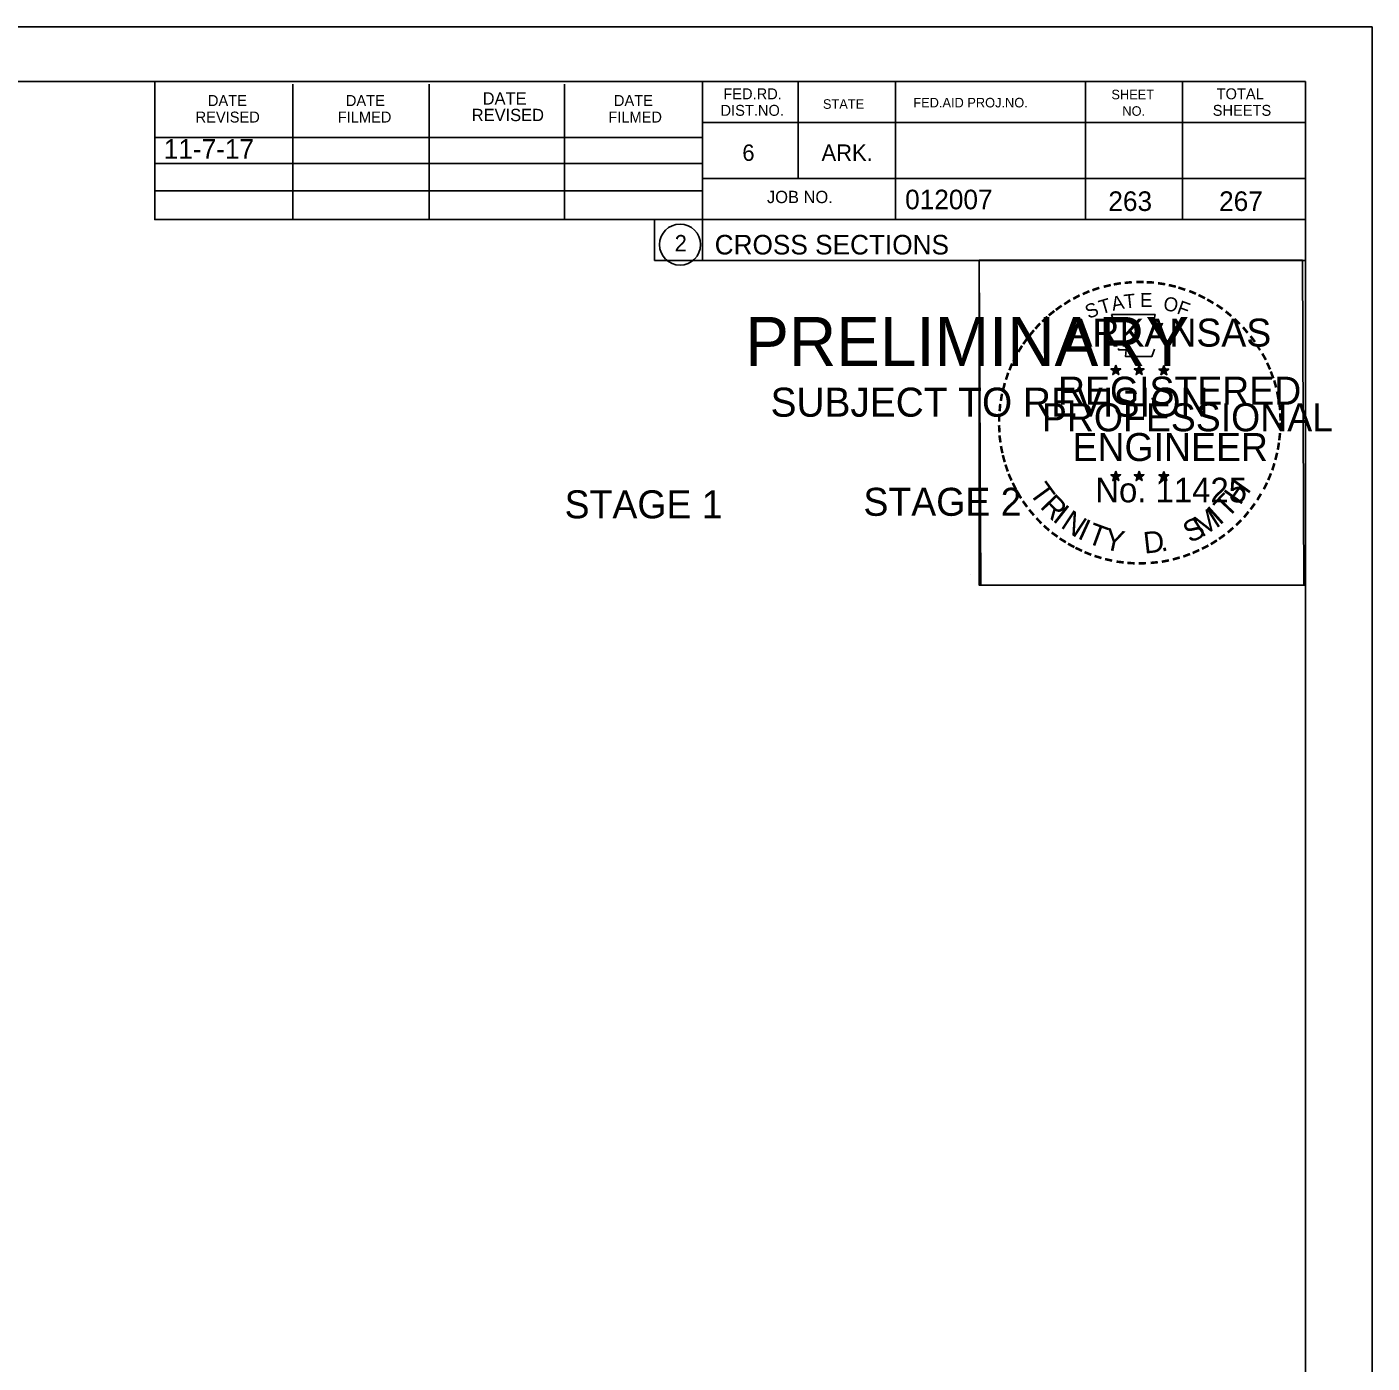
# Model space of a CAD drawing. Extents: x 1374311 to 1383814, y 384102 to 406278.
# Drawn here: x 1382787.6 to 1382883.8, y 387157.1 to 387252.6 of the extents above; entities that cross this region are included whole.
import ezdxf

# ---------------------------------------------------------------- set-up
doc = ezdxf.new("R2010")
doc.units = 0
for name, color, linetype in [('R_Border', 7, 'Continuous'), ('R_Border PE', 7, 'Continuous'), ('R_Border Prem', 7, 'Continuous'), ('R_Fin Surface', 7, 'Continuous'), ('R_No Plot', 7, 'Continuous'), ('R_Water', 7, 'Continuous')]:
    doc.layers.add(name, color=color, linetype=linetype)

msp = doc.modelspace()

# ---------------------------------------------------------------- linework, layer by layer
at = {"layer": 'R_Border'}
for p, q in [((1382562.861, 387248.715), (1382879.041, 387248.715)), ((1382796.781, 387238.835), (1382796.781, 387248.715)), ((1382835.941, 387248.715), (1382835.941, 387235.915)), ((1382842.781, 387248.715), (1382842.781, 387241.775)), ((1382849.721, 387248.715), (1382849.721, 387238.835)), ((1382863.301, 387248.715), (1382863.301, 387238.835)), ((1382870.241, 387248.715), (1382870.241, 387238.835)), ((1382879.041, 387043.255), (1382879.041, 387248.715)), ((1382806.641, 387238.835), (1382806.641, 387248.515)), ((1382816.401, 387238.835), (1382816.401, 387248.515)), ((1382826.081, 387238.835), (1382826.081, 387248.515)), ((1382879.041, 387245.775), (1382835.941, 387245.775)), ((1382879.041, 387245.795), (1382879.041, 387245.795)), ((1382796.781, 387244.695), (1382835.941, 387244.695)), ((1382796.781, 387242.835), (1382835.941, 387242.835)), ((1382879.041, 387241.775), (1382835.941, 387241.775)), ((1382838.901, 387241.775), (1382879.041, 387241.775)), ((1382796.781, 387238.835), (1382796.781, 387240.895)), ((1382796.781, 387240.895), (1382835.941, 387240.895)), ((1382879.041, 387238.835), (1382796.781, 387238.835)), ((1382835.941, 387235.915), (1382879.041, 387235.915))]:
    msp.add_line(p, q, dxfattribs=at)
msp.add_circle((1382834.327, 387237.05), 1.467, dxfattribs=at)
at = {"layer": 'R_Border PE'}
for p, q in [((1382865.126, 387228.17), (1382865.475, 387228.059)), ((1382865.126, 387228.17), (1382865.379, 387228.125)), ((1382865.126, 387228.17), (1382865.363, 387228.048)), ((1382865.259, 387227.762), (1382865.475, 387228.059)), ((1382865.259, 387227.762), (1382865.385, 387228.006)), ((1382865.259, 387227.762), (1382865.473, 387227.979)), ((1382865.475, 387228.424), (1382865.434, 387228.172)), ((1382865.688, 387227.762), (1382865.473, 387227.976)), ((1382865.475, 387228.059), (1382865.475, 387228.424)), ((1382865.475, 387228.424), (1382865.524, 387228.174)), ((1382865.822, 387228.17), (1382865.475, 387228.059)), ((1382865.688, 387227.762), (1382865.475, 387228.059)), ((1382865.822, 387228.17), (1382865.536, 387228.121)), ((1382865.688, 387227.762), (1382865.551, 387228.053)), ((1382865.822, 387228.17), (1382865.618, 387228.068)), ((1382866.796, 387228.17), (1382867.145, 387228.059)), ((1382866.796, 387228.17), (1382867.049, 387228.125)), ((1382866.796, 387228.17), (1382867.033, 387228.048)), ((1382866.929, 387227.762), (1382867.145, 387228.059)), ((1382866.929, 387227.762), (1382867.055, 387228.006)), ((1382866.929, 387227.762), (1382867.143, 387227.979)), ((1382867.145, 387228.424), (1382867.104, 387228.172)), ((1382867.358, 387227.762), (1382867.143, 387227.976)), ((1382867.145, 387228.059), (1382867.145, 387228.424)), ((1382867.145, 387228.424), (1382867.194, 387228.174)), ((1382867.492, 387228.17), (1382867.145, 387228.059)), ((1382867.358, 387227.762), (1382867.145, 387228.059)), ((1382867.492, 387228.17), (1382867.206, 387228.121)), ((1382867.358, 387227.762), (1382867.221, 387228.053)), ((1382867.492, 387228.17), (1382867.288, 387228.068)), ((1382868.56, 387228.158), (1382868.909, 387228.047)), ((1382868.56, 387228.158), (1382868.813, 387228.113)), ((1382868.56, 387228.158), (1382868.797, 387228.036)), ((1382868.693, 387227.75), (1382868.909, 387228.047)), ((1382868.693, 387227.75), (1382868.819, 387227.994)), ((1382868.693, 387227.75), (1382868.907, 387227.967)), ((1382868.909, 387228.412), (1382868.868, 387228.16)), ((1382869.122, 387227.75), (1382868.907, 387227.964)), ((1382868.909, 387228.047), (1382868.909, 387228.412)), ((1382868.909, 387228.412), (1382868.958, 387228.162)), ((1382869.256, 387228.158), (1382868.909, 387228.047)), ((1382869.122, 387227.75), (1382868.909, 387228.047)), ((1382869.256, 387228.158), (1382868.97, 387228.109)), ((1382869.122, 387227.75), (1382868.985, 387228.041)), ((1382869.256, 387228.158), (1382869.052, 387228.056)), ((1382865.471, 387220.851), (1382865.43, 387220.599)), ((1382865.471, 387220.486), (1382865.471, 387220.851)), ((1382865.471, 387220.851), (1382865.52, 387220.601)), ((1382867.14, 387220.851), (1382867.099, 387220.599)), ((1382867.14, 387220.486), (1382867.14, 387220.851)), ((1382867.14, 387220.851), (1382867.189, 387220.601)), ((1382868.907, 387220.841), (1382868.866, 387220.589)), ((1382868.907, 387220.476), (1382868.907, 387220.841)), ((1382868.907, 387220.841), (1382868.956, 387220.591)), ((1382865.122, 387220.597), (1382865.471, 387220.486)), ((1382865.122, 387220.597), (1382865.375, 387220.552)), ((1382865.122, 387220.597), (1382865.359, 387220.475)), ((1382865.255, 387220.189), (1382865.471, 387220.486)), ((1382865.255, 387220.189), (1382865.381, 387220.433)), ((1382865.255, 387220.189), (1382865.469, 387220.406)), ((1382865.684, 387220.189), (1382865.469, 387220.403)), ((1382865.818, 387220.597), (1382865.471, 387220.486)), ((1382865.684, 387220.189), (1382865.471, 387220.486)), ((1382865.818, 387220.597), (1382865.532, 387220.548)), ((1382865.684, 387220.189), (1382865.547, 387220.48)), ((1382865.818, 387220.597), (1382865.614, 387220.495)), ((1382866.791, 387220.597), (1382867.14, 387220.486)), ((1382866.791, 387220.597), (1382867.044, 387220.552)), ((1382866.791, 387220.597), (1382867.028, 387220.475)), ((1382866.924, 387220.189), (1382867.14, 387220.486)), ((1382866.924, 387220.189), (1382867.05, 387220.433)), ((1382866.924, 387220.189), (1382867.138, 387220.406)), ((1382867.353, 387220.189), (1382867.138, 387220.403)), ((1382867.487, 387220.597), (1382867.14, 387220.486)), ((1382867.353, 387220.189), (1382867.14, 387220.486)), ((1382867.487, 387220.597), (1382867.201, 387220.548)), ((1382867.353, 387220.189), (1382867.216, 387220.48)), ((1382867.487, 387220.597), (1382867.283, 387220.495)), ((1382868.558, 387220.587), (1382868.907, 387220.476)), ((1382868.558, 387220.587), (1382868.811, 387220.542)), ((1382868.558, 387220.587), (1382868.795, 387220.465)), ((1382868.691, 387220.179), (1382868.907, 387220.476)), ((1382868.691, 387220.179), (1382868.817, 387220.423)), ((1382868.691, 387220.179), (1382868.905, 387220.396)), ((1382869.12, 387220.179), (1382868.905, 387220.393)), ((1382869.254, 387220.587), (1382868.907, 387220.476)), ((1382869.12, 387220.179), (1382868.907, 387220.476)), ((1382869.254, 387220.587), (1382868.968, 387220.538)), ((1382869.12, 387220.179), (1382868.983, 387220.47)), ((1382869.254, 387220.587), (1382869.05, 387220.485))]:
    msp.add_line(p, q, dxfattribs=at)
for points in [[(1382865.167, 387232.048), (1382865.436, 387231.221)], [(1382868.678, 387231.126), (1382868.82, 387231.41), (1382868.135, 387231.386), (1382868.283, 387232.048), (1382865.167, 387232.048)], [(1382865.659, 387229.625), (1382865.659, 387229.538), (1382866.222, 387229.519), (1382866.168, 387229.046), (1382868.038, 387229.046), (1382868.239, 387229.582)], [(1382865.475, 387228.424), (1382865.688, 387227.762), (1382865.126, 387228.17), (1382865.822, 387228.17), (1382865.259, 387227.762), (1382865.475, 387228.424)], [(1382867.145, 387228.424), (1382867.358, 387227.762), (1382866.796, 387228.17), (1382867.492, 387228.17), (1382866.929, 387227.762), (1382867.145, 387228.424)], [(1382868.909, 387228.412), (1382869.122, 387227.75), (1382868.56, 387228.158), (1382869.256, 387228.158), (1382868.693, 387227.75), (1382868.909, 387228.412)], [(1382865.471, 387220.851), (1382865.684, 387220.189), (1382865.122, 387220.597), (1382865.818, 387220.597), (1382865.255, 387220.189), (1382865.471, 387220.851)], [(1382867.14, 387220.851), (1382867.353, 387220.189), (1382866.791, 387220.597), (1382867.487, 387220.597), (1382866.924, 387220.189), (1382867.14, 387220.851)], [(1382868.907, 387220.841), (1382869.12, 387220.179), (1382868.558, 387220.587), (1382869.254, 387220.587), (1382868.691, 387220.179), (1382868.907, 387220.841)]]:
    msp.add_lwpolyline(points, dxfattribs=at)
for centre, radius in [((1382865.474, 387228.058), 0.172), ((1382865.474, 387228.058), 0.145), ((1382865.474, 387228.058), 0.116), ((1382865.474, 387228.058), 0.0991), ((1382865.474, 387228.058), 0.0747), ((1382865.474, 387228.058), 0.0495), ((1382865.474, 387228.058), 0.0296), ((1382867.144, 387228.058), 0.172), ((1382867.144, 387228.058), 0.145), ((1382867.144, 387228.058), 0.116), ((1382867.144, 387228.058), 0.0991), ((1382867.144, 387228.058), 0.0747), ((1382867.144, 387228.058), 0.0495), ((1382867.144, 387228.058), 0.0296), ((1382868.908, 387228.046), 0.172), ((1382868.908, 387228.046), 0.145), ((1382868.908, 387228.046), 0.116), ((1382868.908, 387228.046), 0.0991), ((1382868.908, 387228.046), 0.0747), ((1382868.908, 387228.046), 0.0495), ((1382868.908, 387228.046), 0.0296), ((1382865.47, 387220.485), 0.172), ((1382865.47, 387220.485), 0.145), ((1382865.47, 387220.485), 0.116), ((1382865.47, 387220.485), 0.0991), ((1382865.47, 387220.485), 0.0747), ((1382865.47, 387220.485), 0.0495), ((1382865.47, 387220.485), 0.0296), ((1382867.139, 387220.485), 0.172), ((1382867.139, 387220.485), 0.145), ((1382867.139, 387220.485), 0.116), ((1382867.139, 387220.485), 0.0991), ((1382867.139, 387220.485), 0.0747), ((1382867.139, 387220.485), 0.0495), ((1382867.139, 387220.485), 0.0296), ((1382868.906, 387220.475), 0.172), ((1382868.906, 387220.475), 0.145), ((1382868.906, 387220.475), 0.116), ((1382868.906, 387220.475), 0.0991), ((1382868.906, 387220.475), 0.0747), ((1382868.906, 387220.475), 0.0495), ((1382868.906, 387220.475), 0.0296)]:
    msp.add_circle(centre, radius, dxfattribs=at)
at = {"layer": 'R_No Plot'}
for p, q in [((1382550.46, 387252.609), (1382883.793, 387252.609)), ((1382855.075, 387213.459), (1382855.075, 387213.459))]:
    msp.add_line(p, q, dxfattribs=at)
for points in [[(1382550.453, 387252.609), (1382883.793, 387252.609), (1382883.793, 387039.272), (1382550.453, 387039.272)], [(1382796.781, 387248.715), (1382796.781, 387238.835), (1382832.513, 387238.835), (1382832.513, 387235.915), (1382855.712, 387235.915), (1382855.712, 387212.7), (1382879.041, 387212.7), (1382879.041, 387043.255), (1382562.861, 387043.255), (1382562.861, 387248.715)], [(1382855.712, 387235.947), (1382878.81, 387235.947), (1382878.925, 387212.7), (1382855.827, 387212.7)]]:
    msp.add_lwpolyline(points, close=True, dxfattribs=at)

# ---------------------------------------------------------------- texts
at = {"layer": 'R_Border'}
for s, height, p in [('DATE', 0.7819, (1382800.581, 387246.955)), ('DATE', 0.7819, (1382810.441, 387246.955)), ('DATE', 0.8792, (1382820.221, 387247.055)), ('DATE', 0.7819, (1382829.601, 387246.955)), ('FED.RD.', 0.7819, (1382837.421, 387247.435)), ('SHEET', 0.684, (1382865.161, 387247.435)), ('TOTAL', 0.7819, (1382872.681, 387247.435)), ('DIST.NO.', 0.7819, (1382837.221, 387246.255)), ('STATE', 0.684, (1382844.541, 387246.755)), ('FED.AID PROJ.NO.', 0.684, (1382851.001, 387246.855)), ('NO.', 0.684, (1382865.941, 387246.255)), ('SHEETS', 0.7819, (1382872.401, 387246.255)), ('REVISED', 0.7819, (1382799.701, 387245.775)), ('FILMED', 0.7819, (1382809.861, 387245.775)), ('REVISED', 0.8792, (1382819.441, 387245.875)), ('FILMED', 0.7819, (1382829.201, 387245.775)), ('6', 1.172, (1382838.781, 387243.035)), ('ARK.', 1.1723, (1382844.441, 387243.035)), ('JOB NO.', 0.8792, (1382840.541, 387240.015)), ('012007', 1.4, (1382850.417, 387239.574)), ('2', 1.172, (1382833.945, 387236.564)), ('CROSS SECTIONS', 1.4, (1382836.804, 387236.345))]:
    msp.add_text(s, height=height, rotation=360, dxfattribs=at).set_placement(p)
at = {"layer": 'R_Border PE'}
for s, height, rotation, p in [('-', 1.6, 10.21935, (1382865.342, 387233.578)), ('-', 1.6, 5.89682, (1382866.071, 387233.688)), ('-', 1.6, 0.18623, (1382866.843, 387233.76)), ('-', 1.6, 357.74304, (1382867.566, 387233.747)), ('-', 1.6, 352.16172, (1382868.31, 387233.691)), ('-', 1.6, 28.79182, (1382862.647, 387232.589)), ('-', 1.6, 24.30721, (1382863.28, 387232.906)), ('-', 1.6, 19.17608, (1382863.914, 387233.175)), ('-', 1.6, 13.63015, (1382864.664, 387233.416)), ('A', 1, 11.21318, (1382865.261, 387232.308)), ('T', 1, 6.02276, (1382866.11, 387232.474)), ('E', 1, 0.83234, (1382867.215, 387232.584)), ('O', 1, 350.4515, (1382868.819, 387232.374)), ('-', 1.6, 347.20489, (1382869.029, 387233.577)), ('-', 1.6, 342.3362, (1382869.664, 387233.422)), ('-', 1.6, 337.85509, (1382870.399, 387233.199)), ('-', 1.6, 334.12109, (1382871.03, 387232.928)), ('-', 1.6, 38.95066, (1382860.996, 387231.446)), ('-', 1.6, 36.23174, (1382861.472, 387231.824)), ('-', 1.6, 34.06357, (1382862.05, 387232.219)), ('S', 1, 21.59401, (1382863.521, 387231.726)), ('T', 1, 16.4036, (1382864.435, 387232.057)), ('F', 1, 340.07066, (1382869.773, 387232.146)), ('-', 1.6, 329.64089, (1382871.609, 387232.645)), ('-', 1.6, 325.86266, (1382872.252, 387232.284)), ('-', 1.6, 48.42305, (1382860.115, 387230.551)), ('-', 1.6, 42.96224, (1382860.563, 387231.029)), ('ARKANSAS', 2, 360, (1382862.019, 387229.76)), ('-', 1.6, 320.52971, (1382872.862, 387231.858)), ('-', 1.6, 315.57859, (1382873.461, 387231.37)), ('-', 1.6, 50.61417, (1382859.712, 387230.065)), ('-', 1.6, 309.87973, (1382874.03, 387230.82)), ('-', 1.6, 306.65218, (1382874.555, 387230.218)), ('-', 1.6, 58.07063, (1382858.974, 387228.971)), ('-', 1.6, 54.23247, (1382859.299, 387229.498)), ('-', 1.4, 303.67529, (1382875.041, 387229.65)), ('-', 1.6, 67.77427, (1382858.402, 387227.746)), ('-', 1.6, 62.87135, (1382858.661, 387228.357)), ('-', 1.6, 299.66835, (1382875.36, 387229.043)), ('-', 1.6, 294.66279, (1382875.684, 387228.431)), ('-', 1.6, 72.39447, (1382858.183, 387227.116)), ('REGISTERED', 2, 360, (1382861.341, 387225.611)), ('DWB', 0.01, 360, (1382865.462, 387228.053)), ('DWB', 0.01, 360, (1382867.132, 387228.053)), ('DWB', 0.01, 360, (1382868.896, 387228.043)), ('-', 1.6, 290.57283, (1382875.941, 387227.854)), ('-', 1.6, 75.46096, (1382857.986, 387226.402)), ('-', 1.6, 285.12326, (1382876.175, 387227.274)), ('-', 1.6, 85.18634, (1382857.778, 387224.998)), ('-', 1.6, 81.20126, (1382857.854, 387225.689)), ('PROFESSIONAL', 2, 360, (1382860.193, 387223.707)), ('-', 1.6, 280.54934, (1382876.375, 387226.532)), ('-', 1.6, 276.59616, (1382876.537, 387225.764)), ('-', 1.6, 89.06224, (1382857.753, 387224.297)), ('-', 1.6, 274.33011, (1382876.597, 387225.042)), ('-', 1.6, 94.19588, (1382857.788, 387223.572)), ('-', 1.6, 269.94067, (1382876.631, 387224.41)), ('-', 1.6, 98.94793, (1382857.86, 387222.905)), ('ENGINEER', 2, 360, (1382862.38, 387221.582)), ('-', 1.6, 260.99529, (1382876.541, 387223.09)), ('-', 1.6, 263.5172, (1382876.612, 387223.744)), ('-', 1.6, 101.71495, (1382857.995, 387222.172)), ('-', 1.6, 105.45785, (1382858.157, 387221.577)), ('-', 1.6, 255.7626, (1382876.431, 387222.412)), ('-', 1.6, 109.08742, (1382858.372, 387220.946)), ('-', 1.6, 252.86809, (1382876.25, 387221.692)), ('-', 1.6, 114.06432, (1382858.626, 387220.35)), ('-', 1.6, 115.72885, (1382858.931, 387219.732)), ('T', 1.54, 306.04056, (1382859.23, 387219.324)), ('No. 11425', 1.757, 360, (1382864.008, 387218.631)), ('DWB', 0.01, 360, (1382865.458, 387220.481)), ('DWB', 0.01, 360, (1382867.127, 387220.481)), ('DWB', 0.01, 360, (1382868.894, 387220.471)), ('H', 1.54, 54.60883, (1382874.35, 387218.359)), ('-', 1.6, 244.61971, (1382875.765, 387220.39)), ('-', 1.6, 247.88866, (1382876.027, 387221.019)), ('-', 1.6, 120.44712, (1382859.288, 387219.146)), ('R', 1.54, 314.00497, (1382859.993, 387218.276)), ('T', 1.54, 46.64442, (1382873.461, 387217.417)), ('-', 1.6, 239.07125, (1382875.371, 387219.638)), ('-', 1.6, 125.89344, (1382859.691, 387218.585)), ('-', 1.6, 130.71812, (1382860.153, 387218.033)), ('I', 1.54, 321.96938, (1382860.893, 387217.344)), ('N', 1.54, 326.50021, (1382861.46, 387216.873)), ('M', 1.54, 32.65632, (1382871.615, 387216.092)), ('I', 1.54, 42.11359, (1382872.899, 387216.939)), ('-', 1.6, 231.25377, (1382874.539, 387218.419)), ('-', 1.6, 233.84524, (1382874.969, 387218.985)), ('-', 1.6, 134.22381, (1382860.67, 387217.488)), ('-', 1.6, 138.93382, (1382861.195, 387217.024)), ('I', 1.54, 335.36034, (1382862.669, 387216.087)), ('T', 1.54, 339.89117, (1382863.33, 387215.759)), ('S', 1.54, 26.9312, (1382870.776, 387215.686)), ('-', 1.6, 225.76533, (1382874.06, 387217.855)), ('-', 1.6, 144.64634, (1382861.751, 387216.618)), ('-', 1.6, 148.08978, (1382862.312, 387216.247)), ('Y', 1.54, 347.85558, (1382864.546, 387215.314)), ('D', 1.54, 6.39691, (1382867.531, 387214.955)), ('-', 1.6, 215.73633, (1382872.989, 387216.874)), ('-', 1.6, 221.08509, (1382873.538, 387217.346)), ('-', 1.6, 151.57039, (1382862.891, 387215.922)), ('-', 1.6, 154.60019, (1382863.413, 387215.675)), ('-', 1.6, 158.56121, (1382864.037, 387215.421)), ('.', 1.54, 13.76417, (1382868.723, 387215.083)), ('-', 1.6, 204.25161, (1382871.273, 387215.822)), ('-', 1.6, 207.35684, (1382871.897, 387216.141)), ('-', 1.6, 212.24909, (1382872.455, 387216.487)), ('-', 1.6, 162.79826, (1382864.724, 387215.208)), ('-', 1.6, 167.55551, (1382865.439, 387215.044)), ('-', 1.6, 173.11546, (1382866.211, 387214.934)), ('-', 1.6, 176.51827, (1382866.959, 387214.881)), ('-', 1.6, 181.59176, (1382867.703, 387214.9)), ('-', 1.6, 185.81666, (1382868.512, 387214.976)), ('-', 1.6, 191.28576, (1382869.248, 387215.108)), ('-', 1.6, 195.47429, (1382869.977, 387215.307)), ('-', 1.6, 200.71842, (1382870.654, 387215.549))]:
    msp.add_text(s, height=height, rotation=rotation, dxfattribs=at).set_placement(p)
at = {"layer": 'R_Border Prem'}
for s, height, p in [('PRELIMINARY', 3.5, (1382838.992, 387228.378)), ('DWB', 0.01, (1382839.738, 387230.227)), ('SUBJECT TO REVISION', 2.07511, (1382840.801, 387224.749))]:
    msp.add_text(s, height=height, rotation=360, dxfattribs=at).set_placement(p)
at = {"layer": 'R_Fin Surface'}
msp.add_text('11-7-17', height=1.4, dxfattribs=at).set_placement((1382797.427, 387243.187))
at = {"layer": 'R_Water'}
for s, p in [('263', (1382864.942, 387239.454)), ('267', (1382872.86, 387239.454))]:
    msp.add_text(s, height=1.4, rotation=360, dxfattribs=at).set_placement(p)
for s, p in [('STAGE 1', (1382826.076, 387217.486)), ('STAGE 2', (1382847.436, 387217.667))]:
    msp.add_text(s, height=2, dxfattribs=at).set_placement(p)

doc.saveas('drawing.dxf')
